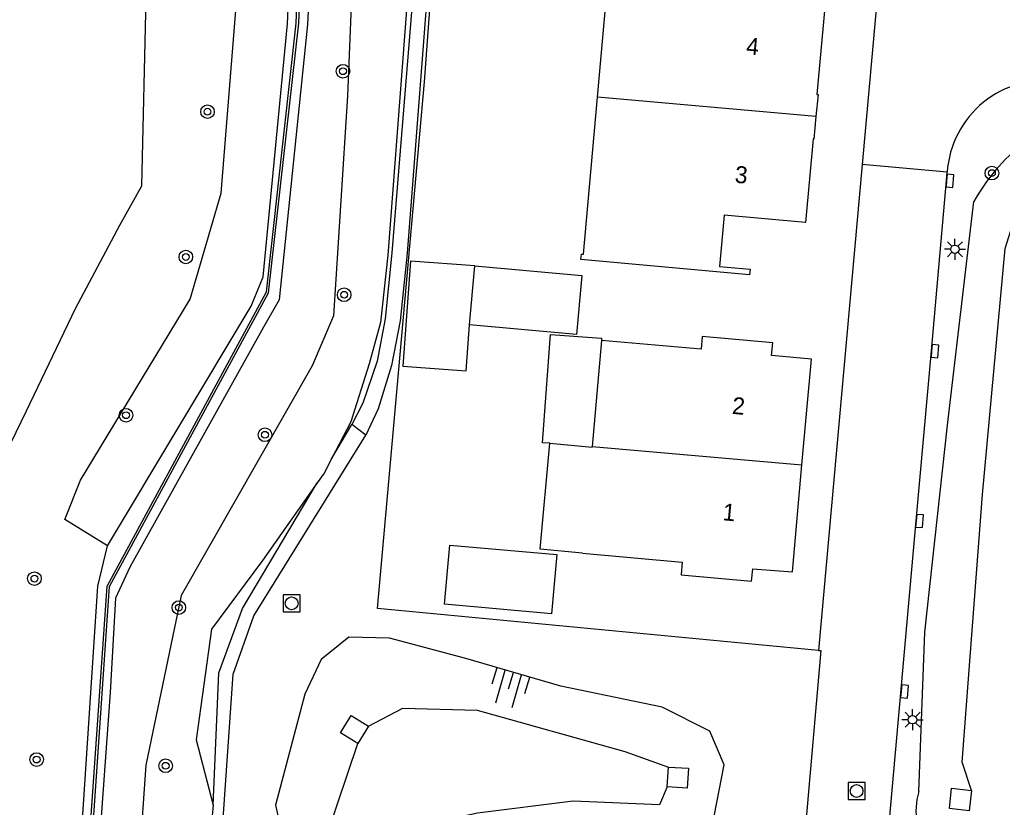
# Model space of a CAD drawing. Extents: x 124000 to 128010, y 398999 to 403000.
# Drawn here: x 126400.7 to 126458.5, y 400224.1 to 400270.4 of the extents above; entities that cross this region are included whole.
import ezdxf

# ---------------------------------------------------------------- set-up
doc = ezdxf.new("R2010")
doc.units = 0
for name, color, linetype in [('gg-afsc-erfafscheiding', 7, 'Continuous'), ('gg-afsc-geluidsscherm', 7, 'Continuous'), ('gg-anno-huisnummerreeks BGT', 7, 'Continuous'), ('gg-bbg-bijgebouw', 7, 'Continuous'), ('gg-bbg-hoofdgebouw', 7, 'Continuous'), ('gg-bbg-luifel en loopbrug', 7, 'Continuous'), ('gg-bbg-tussenscheiding', 7, 'Continuous'), ('gg-knt-BGT kruinlijn', 7, 'Continuous'), ('gg-knt-bovenkant onderkant talud', 7, 'Continuous'), ('gg-knt-verharding', 7, 'Continuous'), ('gg-kntw-greppel-droge sloot', 7, 'Continuous'), ('gg-kntw-waterlijn', 7, 'Continuous'), ('gg-kwrk-uitstroombak niveau min 01', 7, 'Continuous'), ('gt-grn-groengrens', 7, 'Continuous'), ('gt-grn-vlakafsluiter', 7, 'Continuous'), ('gt-grn-weggrens', 7, 'Continuous'), ('gt-symb-boom', 7, 'Continuous'), ('gt-symb-kolk', 7, 'Continuous'), ('gt-symb-lichtmast', 7, 'Continuous'), ('gt-symb-rioolschacht', 7, 'Continuous'), ('gt-symb-talud symbool', 7, 'Continuous')]:
    doc.layers.add(name, color=color, linetype=linetype)

# ---------------------------------------------------------------- blocks, each defined once
blk = doc.blocks.new('gt0-KOLK')
at = {"layer": 'gt-symb-kolk'}
blk.add_lwpolyline([(0, 0), (0.375, 0), (0.375, 0.4), (-0.375, 0.4), (-0.375, 0), (0, 0)], dxfattribs=at)
blk = doc.blocks.new('gt0-LMAST')
at = {"layer": 'gt-symb-lichtmast'}
for p, q in [((-0.005, 0.246), (-0.005, 0.621)), ((-0.182, 0.173), (-0.447, 0.438)), ((0.172, 0.173), (0.437, 0.438)), ((-0.255, -0.004), (-0.63, -0.004)), ((-0.182, -0.181), (-0.447, -0.446)), ((-0.005, -0.254), (-0.005, -0.629)), ((0.437, -0.446), (0.172, -0.181)), ((0.245, -0.004), (0.62, -0.004))]:
    blk.add_line(p, q, dxfattribs=at)
blk.add_circle((-0.005, -0.004), 0.25, dxfattribs=at)
blk = doc.blocks.new('gt0-BOOM')
at = {"layer": 'gt-symb-boom'}
for radius in [0.4, 0.2]:
    blk.add_circle((0, 0), radius, dxfattribs=at)
blk = doc.blocks.new('gt0-RS')
at = {"layer": 'gt-symb-rioolschacht'}
blk.add_lwpolyline([(-0.5, -0.5), (0.5, -0.5), (0.5, 0.5), (-0.5, 0.5)], close=True, dxfattribs=at)
blk.add_circle((0, 0), 0.375, dxfattribs=at)
blk = doc.blocks.new('gt0-TALUD_1')
at = {"layer": 'gt-symb-talud symbool'}
for p, q in [((-1, -1), (-1, 0)), ((-0.5, -2), (-0.5, 0)), ((0, -1), (0, 0)), ((0.5, -2), (0.5, 0)), ((1, -1), (1, 0))]:
    blk.add_line(p, q, dxfattribs=at)

msp = doc.modelspace()

# ---------------------------------------------------------------- linework, layer by layer
at = {"layer": 'gg-afsc-erfafscheiding'}
msp.add_lwpolyline([(126447.667, 400233.297), (126421.728, 400235.762), (126424.477, 400266.73), (126426.032, 400287.739)], dxfattribs=at)
at = {"layer": 'gg-afsc-geluidsscherm'}
for points in [[(126433.522, 399396.193), (126294.266, 399417.89), (126294.312, 399418.568), (126384.69, 400018.495), (126392.393, 400081.874), (126401.389, 400173.179), (126405.812, 400237.067), (126415.183, 400254.387), (126416.933, 400270.191), (126421.505, 400378.061), (126422.448, 400394.046), (126423.962, 400411.149), (126518.093, 400411.476), (126531.613, 400399.449), (126531.513, 400399.337)], [(126433.522, 399396.193), (126433.545, 399396.341), (126294.438, 399418.015), (126294.46, 399418.546), (126384.838, 400018.472), (126392.542, 400081.856), (126401.538, 400173.164), (126405.962, 400237.057), (126415.315, 400254.315), (126417.082, 400270.175), (126421.655, 400378.055), (126422.598, 400394.037), (126424.098, 400410.986), (126518.093, 400411.326), (126531.513, 400399.337)]]:
    msp.add_lwpolyline(points, dxfattribs=at)
at = {"layer": 'gg-bbg-bijgebouw'}
msp.add_line((126427.136, 400252.437), (126427.449, 400255.906), dxfattribs=at)
for points in [[(126427.449, 400255.906), (126433.738, 400255.339), (126433.421, 400251.87), (126427.136, 400252.437)], [(126425.666, 400236.011), (126425.98, 400239.483), (126432.269, 400238.929), (126431.954, 400235.442), (126425.666, 400236.011)]]:
    msp.add_lwpolyline(points, dxfattribs=at)
at = {"layer": 'gg-bbg-hoofdgebouw'}
msp.add_line((126434.897, 400251.528), (126434.343, 400245.281), dxfattribs=at)
for points in [[(126434.654, 400265.835), (126435.477, 400275.058), (126435.369, 400275.067), (126435.395, 400275.379)], [(126435.395, 400275.379), (126445.31, 400274.501), (126445.28, 400274.185), (126443.493, 400274.355), (126443.223, 400271.323), (126448.019, 400270.907), (126447.567, 400265.992), (126447.634, 400265.986), (126447.515, 400264.69)], [(126433.684, 400256.287), (126433.715, 400256.606), (126433.83, 400256.595), (126434.654, 400265.835)], [(126447.515, 400264.69), (126447.394, 400263.368), (126447.342, 400263.373), (126446.906, 400258.455), (126442.118, 400258.881), (126441.848, 400255.869), (126443.636, 400255.707), (126443.607, 400255.388), (126433.684, 400256.287)], [(126446.688, 400244.207), (126447.243, 400250.424), (126444.906, 400250.634), (126444.973, 400251.381), (126440.82, 400251.754), (126440.752, 400251.002), (126434.897, 400251.528)], [(126433.787, 400239.019), (126431.297, 400239.243), (126431.859, 400245.478)], [(126431.859, 400245.478), (126434.34, 400245.255), (126434.343, 400245.281)], [(126433.787, 400239.019), (126439.65, 400238.491), (126439.582, 400237.737), (126443.726, 400237.364), (126443.797, 400238.097), (126446.127, 400237.912), (126446.688, 400244.207)]]:
    msp.add_lwpolyline(points, dxfattribs=at)
at = {"layer": 'gg-bbg-luifel en loopbrug'}
for points in [[(126427.449, 400255.906), (126423.663, 400256.186), (126423.206, 400250.006), (126426.936, 400249.73), (126427.136, 400252.437)], [(126431.859, 400245.478), (126431.435, 400245.509), (126431.906, 400251.869), (126434.906, 400251.647), (126434.897, 400251.528)]]:
    msp.add_lwpolyline(points, dxfattribs=at)
at = {"layer": 'gg-bbg-tussenscheiding'}
for p, q in [((126447.515, 400264.69), (126434.654, 400265.835)), ((126434.343, 400245.281), (126446.688, 400244.207))]:
    msp.add_line(p, q, dxfattribs=at)
at = {"layer": 'gg-knt-BGT kruinlijn'}
for points in [[(126405.836, 400239.447), (126414.282, 400253.534), (126415.003, 400255.263), (126416.423, 400270.138), (126421.104, 400378.344), (126422.102, 400394.169), (126423.445, 400411.269), (126424.191, 400411.65), (126453.114, 400411.782), (126488.073, 400411.891), (126517.532, 400411.853), (126518.645, 400411.588), (126532.074, 400399.689)], [(126525.313, 400404.006), (126518.497, 400410.408), (126517.042, 400410.913), (126488.792, 400410.592), (126429.351, 400410.525), (126426.673, 400410.107), (126424.83, 400409.017), (126424.303, 400406.297), (126423.871, 400403.143), (126421.978, 400373.372), (126421.222, 400344.553), (126417.595, 400270.1), (126415.936, 400253.906), (126415.018, 400252.31), (126407.142, 400238.189), (126406.305, 400236.36), (126405.997, 400230.826), (126401.252, 400165.313)], [(126300.242, 399460.061), (126317.155, 399573.618), (126327.853, 399643.472), (126345.991, 399764.256), (126377.209, 399971.201), (126384.168, 400018.601), (126391.597, 400079.17), (126401.015, 400171.969), (126405.272, 400237.075), (126405.836, 400239.447)]]:
    msp.add_lwpolyline(points, dxfattribs=at)
at = {"layer": 'gg-knt-bovenkant onderkant talud'}
for p, q in [((126420.148, 400246.734), (126419.015, 400244.554)), ((126412.049, 400224.182), (126410.026, 400201.252))]:
    msp.add_line(p, q, dxfattribs=at)
for points in [[(126293.229, 399462.196), (126310.804, 399577.419), (126321.785, 399641.664), (126324.83, 399661.281), (126341.384, 399769.192), (126355.148, 399863.606), (126371.991, 399972.892), (126378.989, 400019.753), (126385.648, 400077.466), (126395.494, 400171.208), (126398.482, 400218.678), (126399.195, 400237.176), (126399.855, 400244.875), (126401.075, 400247.387), (126403.954, 400253.411), (126406.57, 400258.304), (126407.848, 400260.608), (126408.109, 400271.651), (126414.004, 400375.395), (126416.291, 400410.556)], [(126428.192, 400379.199), (126427.633, 400358.159), (126426.362, 400332.586), (126425.076, 400330.71), (126424.805, 400329.287), (126424.203, 400319.644), (126422.803, 400287.052), (126423.322, 400285.407), (126423.896, 400277.164), (126422.33, 400256.547), (126421.903, 400252.585), (126421.238, 400250.153), (126420.148, 400246.734)], [(126453.557, 400224.994), (126453.914, 400234.37), (126455.259, 400246.535), (126456.806, 400259.692)], [(126419.015, 400244.554), (126418.578, 400243.714), (126418.177, 400243.145)], [(126418.177, 400243.145), (126414.96, 400238.575), (126411.958, 400234.536), (126411.054, 400228.043), (126412.049, 400224.182)], [(126420.029, 400234.08), (126418.41, 400232.767), (126417.443, 400230.713), (126415.715, 400224.195), (126416.459, 400220.943), (126417.345, 400218.942), (126418.696, 400218.605), (126421.451, 400219.276), (126433.205, 400220.167), (126437.287, 400220.621), (126439.907, 400220.884), (126441.248, 400222.139), (126442.115, 400226.569), (126441.279, 400228.543), (126438.472, 400229.951), (126432.511, 400231.184), (126426.915, 400232.814), (126422.421, 400234.011), (126420.029, 400234.08)], [(126421.186, 400228.842), (126423.219, 400229.889), (126427.589, 400229.773), (126436.273, 400227.341), (126438.829, 400226.435)], [(126438.761, 400225.27), (126438.306, 400224.211), (126433.233, 400224.418), (126427.598, 400223.719), (126422.35, 400222.582), (126418.779, 400222.516), (126420.557, 400227.818)]]:
    msp.add_lwpolyline(points, dxfattribs=at)
for centre, radius, start, end in [((126467.244, 400253.81), 11.982, 128.90097, 150.59647), ((126457.846, 400223.812), 4.449, 164.59463, 260.63743)]:
    msp.add_arc(centre, radius, start, end, dxfattribs=at)
at = {"layer": 'gg-knt-verharding'}
for p, q in [((126450.226, 400261.863), (126447.667, 400233.297)), ((126447.804, 400233.288), (126445.954, 400212.297)), ((126447.667, 400233.297), (126447.804, 400233.288))]:
    msp.add_line(p, q, dxfattribs=at)
for points in [[(126451.614, 400278.613), (126451.399, 400274.95), (126450.226, 400261.863)], [(126450.967, 400213.417), (126453.411, 400240.921), (126454.317, 400250.911), (126455.2, 400260.927), (126455.231, 400261.415)]]:
    msp.add_lwpolyline(points, dxfattribs=at)
msp.add_arc((126461.016, 400261.02), 5.799, 81.75529, 176.09456, dxfattribs=at)
at = {"layer": 'gg-kntw-greppel-droge sloot'}
for p, q in [((126419.015, 400244.554), (126420.215, 400246.573)), ((126414.447, 400235.32), (126421.043, 400245.951))]:
    msp.add_line(p, q, dxfattribs=at)
for points in [[(126428.408, 400379.739), (126427.934, 400358.319), (126426.647, 400333.17), (126426.488, 400332.32), (126426.091, 400331.533), (126425.4, 400330.377), (126425.212, 400329.312), (126424.46, 400319.542), (126422.982, 400287.251), (126423.119, 400286.861), (126424.431, 400285.38), (126424.553, 400284.72), (126424.257, 400277.329), (126422.57, 400256.675), (126422.167, 400252.802), (126421.695, 400250.298), (126420.852, 400247.83), (126420.215, 400246.573)], [(126425.557, 400319.466), (126424.091, 400287.424), (126425.356, 400285.995), (126425.485, 400285.73), (126425.646, 400284.86), (126423.467, 400256.649), (126423.062, 400252.683), (126422.543, 400250.041), (126421.756, 400247.497), (126421.043, 400245.951)], [(126412.049, 400224.182), (126412.376, 400231.98), (126413.785, 400235.757), (126418.177, 400243.145)], [(126412.052, 400215.526), (126412.359, 400219.432), (126413.231, 400231.891), (126414.447, 400235.32)]]:
    msp.add_lwpolyline(points, dxfattribs=at)
at = {"layer": 'gg-kntw-waterlijn'}
msp.add_lwpolyline([(126456.665, 400225.057), (126456.108, 400226.723), (126457.303, 400242.456), (126458.647, 400256.939), (126459.077, 400258.304), (126461.107, 400260.308)], dxfattribs=at)
at = {"layer": 'gg-kwrk-uitstroombak niveau min 01'}
for p, q in [((126420.557, 400227.818), (126419.534, 400228.446)), ((126421.186, 400228.842), (126420.557, 400227.818)), ((126438.761, 400225.27), (126438.829, 400226.435)), ((126456.665, 400225.057), (126456.519, 400223.865))]:
    msp.add_line(p, q, dxfattribs=at)
for points in [[(126419.534, 400228.446), (126420.163, 400229.47), (126421.186, 400228.842)], [(126438.829, 400226.435), (126440.007, 400226.366), (126439.939, 400225.201), (126438.761, 400225.27)], [(126456.519, 400223.865), (126455.361, 400223.991), (126455.48, 400225.19), (126456.665, 400225.057)]]:
    msp.add_lwpolyline(points, dxfattribs=at)
at = {"layer": 'gt-grn-groengrens'}
for points in [[(126405.836, 400239.447), (126403.322, 400240.99), (126404.245, 400243.31), (126410.704, 400253.944), (126412.52, 400260.178), (126414.451, 400284.141), (126417.984, 400362.992), (126420.337, 400405.433), (126420.952, 400411.701), (126422.306, 400414.55), (126454.827, 400413.781), (126487.98, 400414.707), (126518.574, 400414.222), (126535.01, 400399.958), (126535.693, 400398.4), (126533.833, 400397.234)], [(126525.5, 400401.875), (126517.701, 400409.117), (126513.198, 400409.629), (126427.886, 400408.701), (126425.635, 400405.554), (126424.936, 400373.129), (126423.696, 400345.301), (126420.64, 400282.786), (126419.948, 400265.917), (126419.122, 400252.975), (126417.884, 400250.036), (126410.168, 400236.517), (126408.092, 400226.551), (126403.811, 400165.532), (126400.164, 400125.487), (126397.663, 400101.049), (126387.319, 400017.303), (126374.902, 399936.458), (126374.058, 399930.683)]]:
    msp.add_lwpolyline(points, dxfattribs=at)
at = {"layer": 'gt-grn-vlakafsluiter'}
msp.add_line((126421.043, 400245.951), (126420.215, 400246.573), dxfattribs=at)
at = {"layer": 'gt-grn-weggrens'}
msp.add_line((126455.231, 400261.415), (126450.226, 400261.863), dxfattribs=at)

# ---------------------------------------------------------------- block references
at = {"layer": 'gt-symb-boom'}
for p in [(126419.689, 400267.355), (126411.719, 400264.974), (126457.865, 400261.366), (126410.445, 400256.433), (126419.757, 400254.21), (126406.925, 400247.126), (126415.098, 400245.974), (126401.536, 400237.516), (126410.031, 400235.813), (126401.666, 400226.872), (126409.255, 400226.508)]:
    msp.add_blockref('gt0-BOOM', p, dxfattribs=at)
at = {"layer": 'gt-symb-kolk'}
for p, rotation in [((126455.2, 400260.927), -95.04174182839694), ((126454.317, 400250.911), -95.17981673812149), ((126453.411, 400240.921), -95.02566528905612), ((126452.53, 400230.9), -95.17981673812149)]:
    msp.add_blockref('gt0-KOLK', p, dxfattribs=dict(at, rotation=rotation))
at = {"layer": 'gt-symb-lichtmast'}
for p in [(126455.696, 400256.887), (126453.202, 400229.223)]:
    msp.add_blockref('gt0-LMAST', p, dxfattribs=at)
at = {"layer": 'gt-symb-rioolschacht'}
for p in [(126416.668, 400236.063), (126449.905, 400225.027)]:
    msp.add_blockref('gt0-RS', p, dxfattribs=at)
at = {"layer": 'gt-symb-talud symbool', "rotation": -16.26020470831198}
msp.add_blockref('gt0-TALUD_1', (126429.713, 400231.999), dxfattribs=at)

# ---------------------------------------------------------------- texts
at = {"layer": 'gg-anno-huisnummerreeks BGT'}
for s, rotation, p in [('4', 354.7, (126443.377, 400268.354)), ('3', 354.9, (126442.709, 400260.804)), ('2', 354.9, (126442.551, 400247.208)), ('1', 354.9, (126441.993, 400240.952))]:
    msp.add_text(s, height=1, rotation=rotation, dxfattribs=at).set_placement(p)

doc.saveas('drawing.dxf')
